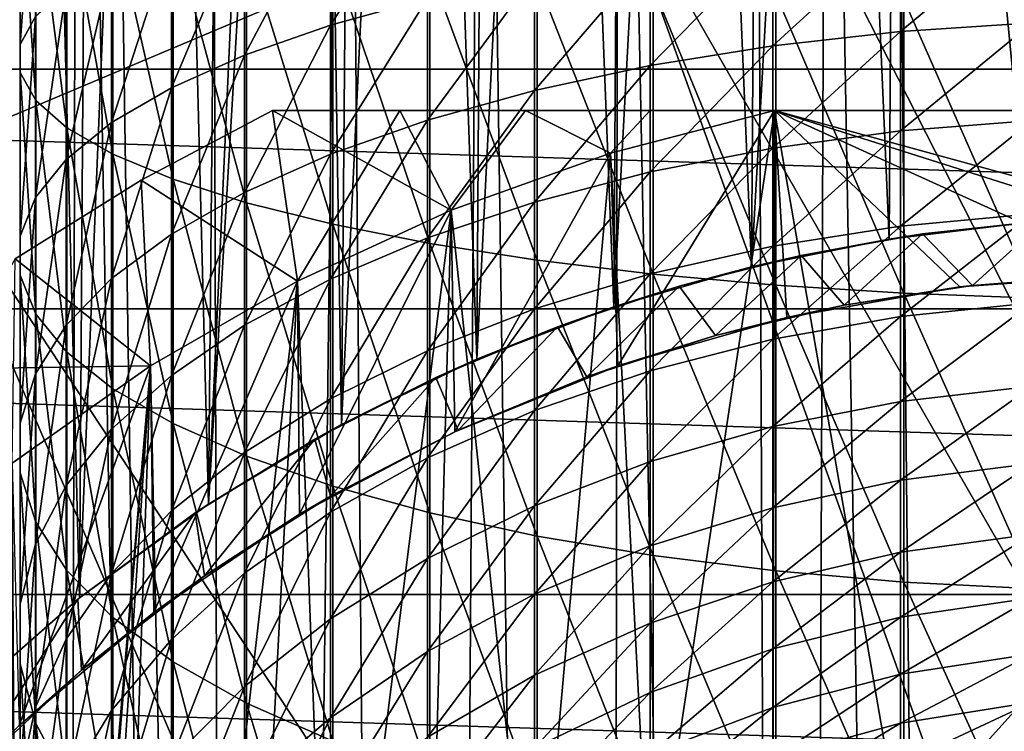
# Model space of a CAD drawing. Header units: metres. Extents: x -258 to 72, y -72 to 102.
# Tile 268 of 656: x -6.99 to -0.98, y 65.46 to 69.8. Entities that reach past the tile are written whole.
import ezdxf

# ---------------------------------------------------------------- set-up
doc = ezdxf.new("R2010")
doc.units = ezdxf.units.M
doc.layers.add('solid_FREESTAND_ASM_SW0005', color=7, linetype='CONTINUOUS')

msp = doc.modelspace()

# ---------------------------------------------------------------- linework, layer by layer
at = {"layer": 'solid_FREESTAND_ASM_SW0005'}
for points in [[(-7.346524, 79.186882, 19.22221), (-6.951319, 78.886566, 19.007929), (-7.374583, 65.614166, 19.238012)], [(-6.951319, 78.886566, 19.007929), (-6.625904, 66.273895, 18.842756), (-7.374583, 65.614166, 19.238012)], [(-6.951319, 78.886566, 19.007929), (-6.544913, 78.602753, 18.803181), (-6.625904, 66.273895, 18.842756)], [(-6.544913, 78.602753, 18.803181), (-6.136156, 78.340714, 18.612503), (-6.625904, 66.273895, 18.842756)], [(-6.136156, 78.340714, 18.612503), (-5.839038, 66.846786, 18.483139), (-6.625904, 66.273895, 18.842756)], [(-6.136156, 78.340714, 18.612503), (-5.732331, 78.104004, 18.438528), (-5.839038, 66.846786, 18.483139)], [(-7.431224, 78.117935, 45.329845), (-7.861167, 21.614857, 45.075058), (-6.769404, 21.981245, 45.685635)], [(-6.636581, 77.559883, 45.75198), (-7.431224, 78.117935, 45.329845), (-6.769404, 21.981245, 45.685635)], [(-5.732331, 78.104004, 18.438528), (-5.335249, 77.892059, 18.280901), (-5.839038, 66.846786, 18.483139)], [(-5.335249, 77.892059, 18.280901), (-5.190136, 77.819618, 18.226532), (-5.839038, 66.846786, 18.483139)], [(-5.190136, 77.819618, 18.226532), (-5.027391, 67.331955, 18.167578), (-5.839038, 66.846786, 18.483139)], [(-5.190136, 77.819618, 18.226532), (-4.940111, 77.700996, 18.136833), (-5.027391, 67.331955, 18.167578)], [(-4.940111, 77.700996, 18.136833), (-4.542123, 77.527771, 18.004227), (-5.027391, 67.331955, 18.167578)], [(-6.636581, 77.559883, 45.75198), (-6.769404, 21.981245, 45.685635), (-5.658279, 22.293135, 46.191864)], [(-6.470491, 77.454865, 45.832653), (-6.636581, 77.559883, 45.75198), (-5.658279, 22.293135, 46.191864)], [(-4.542123, 77.527771, 18.004227), (-4.200676, 67.732132, 17.900196), (-5.027391, 67.331955, 18.167578)], [(-4.542123, 77.527771, 18.004227), (-4.138431, 77.370346, 17.882185), (-4.200676, 67.732132, 17.900196)], [(-5.823813, 77.080482, 46.123283), (-6.470491, 77.454865, 45.832653), (-5.658279, 22.293135, 46.191864)], [(-4.138431, 77.370346, 17.882185), (-3.72675, 77.227386, 17.770329), (-4.200676, 67.732132, 17.900196)], [(-3.72675, 77.227386, 17.770329), (-3.365412, 68.051567, 17.682407), (-4.200676, 67.732132, 17.900196)], [(-3.72675, 77.227386, 17.770329), (-3.308398, 77.099098, 17.669399), (-3.365412, 68.051567, 17.682407)], [(-3.308398, 77.099098, 17.669399), (-2.886791, 76.986076, 17.580406), (-3.365412, 68.051567, 17.682407)], [(-4.99989, 76.676208, 46.442173), (-5.823813, 77.080482, 46.123283), (-5.658279, 22.293135, 46.191864)], [(-2.886791, 76.986076, 17.580406), (-2.52584, 68.294662, 17.514191), (-3.365412, 68.051567, 17.682407)], [(-2.886791, 76.986076, 17.580406), (-2.464955, 76.888741, 17.50392), (-2.52584, 68.294662, 17.514191)], [(-2.464955, 76.888741, 17.50392), (-2.045618, 76.807373, 17.44014), (-2.52584, 68.294662, 17.514191)], [(-2.045618, 76.807373, 17.44014), (-1.684343, 68.465324, 17.394867), (-2.52584, 68.294662, 17.514191)], [(-2.045618, 76.807373, 17.44014), (-1.629908, 76.741776, 17.388817), (-1.684343, 68.465324, 17.394867)], [(-1.629908, 76.741776, 17.388817), (-0.842248, 68.566483, 17.323666), (-1.684343, 68.465324, 17.394867)], [(-1.629908, 76.741776, 17.388817), (-0.807904, 76.656212, 17.321774), (-0.842248, 68.566483, 17.323666)], [(-4.99989, 76.676208, 46.442173), (-5.658279, 22.293135, 46.191864), (-4.535265, 22.548422, 46.59795)], [(-4.169953, 76.342972, 46.708729), (-4.99989, 76.676208, 46.442173), (-4.535265, 22.548422, 46.59795)], [(-4.169953, 76.342972, 46.708729), (-4.535265, 22.548422, 46.59795), (-3.405523, 22.746481, 46.908298)], [(-3.336664, 76.076469, 46.924183), (-4.169953, 76.342972, 46.708729), (-3.405523, 22.746481, 46.908298)], [(-3.336664, 76.076469, 46.924183), (-3.405523, 22.746481, 46.908298), (-2.27184, 22.887524, 47.126957)], [(-2.501776, 75.873108, 47.089901), (-3.336664, 76.076469, 46.924183), (-2.27184, 22.887524, 47.126957)], [(-2.062842, 75.790543, 47.157478), (-2.501776, 75.873108, 47.089901), (-2.27184, 22.887524, 47.126957)], [(-2.062842, 75.790543, 47.157478), (-2.27184, 22.887524, 47.126957), (-1.136793, 22.971889, 47.256863)], [(-1.666909, 75.73008, 47.207092), (-2.062842, 75.790543, 47.157478), (-1.136793, 22.971889, 47.256863)], [(-0.832487, 75.645218, 47.276882), (-1.666909, 75.73008, 47.207092), (-1.136793, 22.971889, 47.256863)], [(-0.832487, 75.645218, 47.276882), (-1.136793, 22.971889, 47.256863), (0, 23, 47.299999)], [(-6.988719, 69.654045, -426.825592), (-6.895205, 69.824577, -426.034302), (-6.895205, 70.949982, -426.227264)], [(-6.988719, 70.847168, -427.030182), (-6.988719, 69.654045, -426.825592), (-6.895205, 70.949982, -426.227264)], [(-6.987534, 69.482368, -427.622131), (-6.988719, 69.654045, -426.825592), (-6.988719, 70.847168, -427.030182)], [(-6.987534, 70.743668, -427.838409), (-6.987534, 69.482368, -427.622131), (-6.988719, 70.847168, -427.030182)], [(6.208228, 54.036381, -872.605164), (-2.318088, 70.798859, -873.1203), (-3.397065, 70.755295, -873.1203)], [(6.208228, 54.036381, -872.605164), (-0.000496, 70.836792, -873.1203), (-2.318088, 70.798859, -873.1203)], [(-7.592783, 68.983185, -873.069885), (-3.397065, 70.755295, -873.1203), (-6.943378, 70.495674, -873.1203)], [(-7.592783, 68.983185, -873.069885), (3.018616, 52.879505, -872.566895), (-3.397065, 70.755295, -873.1203)], [(-6.891665, 69.311897, -428.413177), (-6.987534, 69.482368, -427.622131), (-6.987534, 70.743668, -427.838409)], [(-6.891665, 70.640884, -428.641052), (-6.891665, 69.311897, -428.413177), (-6.987534, 70.743668, -427.838409)], [(6.208228, 54.036381, -872.605164), (-3.397065, 70.755295, -873.1203), (3.018616, 52.879505, -872.566895)], [(20.62816, 69.503448, -887), (-20.628166, 69.503441, -887), (-16.132704, 70.682289, -887)], [(20.62816, 69.503448, -887), (-16.132704, 70.682289, -887), (16.132694, 70.682289, -887)], [(-5.094968, 69.771828, -422.310669), (-4.502632, 69.935677, -421.775635), (-4.502632, 70.699524, -421.974548)], [(-5.094968, 70.581635, -422.521545), (-5.094968, 69.771828, -422.310669), (-4.502632, 70.699524, -421.974548)], [(-6.702413, 69.14492, -429.187927), (-6.891665, 69.311897, -428.413177), (-6.891665, 70.640884, -428.641052)], [(-6.702413, 70.540222, -429.427185), (-6.702413, 69.14492, -429.187927), (-6.891665, 70.640884, -428.641052)], [(-5.618265, 69.588928, -422.907898), (-5.094968, 69.771828, -422.310669), (-5.094968, 70.581635, -422.521545)], [(-5.618265, 70.45005, -423.132111), (-5.618265, 69.588928, -422.907898), (-5.094968, 70.581635, -422.521545)], [(-7.592783, 68.983185, -873.069885), (-6.943378, 70.495674, -873.1203), (-9.246118, 70.230766, -873.1203)], [(-6.42234, 68.983711, -429.935944), (-6.702413, 69.14492, -429.187927), (-6.702413, 70.540222, -429.427185)], [(-6.42234, 70.443024, -430.186188), (-6.42234, 68.983711, -429.935944), (-6.702413, 70.540222, -429.427185)], [(-6.055243, 68.830444, -430.647095), (-6.42234, 68.983711, -429.935944), (-6.42234, 70.443024, -430.186188)], [(-6.055243, 70.350624, -430.907745), (-6.055243, 68.830444, -430.647095), (-6.42234, 70.443024, -430.186188)], [(-6.065433, 69.389465, -423.559235), (-5.618265, 69.588928, -422.907898), (-5.618265, 70.45005, -423.132111)], [(-6.065433, 70.306534, -423.798004), (-6.065433, 69.389465, -423.559235), (-5.618265, 70.45005, -423.132111)], [(-1.615104, 69.732628, -420.165924), (-0.81265, 69.7854, -420.034576), (-0.81265, 70.402138, -420.252502)], [(-1.615104, 70.360687, -420.387848), (-1.615104, 69.732628, -420.165924), (-0.81265, 70.402138, -420.252502)], [(-6.430413, 69.176132, -424.255829), (-6.065433, 69.389465, -423.559235), (-6.065433, 70.306534, -423.798004)], [(-6.430413, 70.153053, -424.510193), (-6.430413, 69.176132, -424.255829), (-6.065433, 70.306534, -423.798004)], [(-5.606095, 68.68721, -431.311707), (-6.055243, 68.830444, -430.647095), (-6.055243, 70.350624, -430.907745)], [(-5.606095, 70.264267, -431.582123), (-5.606095, 68.68721, -431.311707), (-6.055243, 70.350624, -430.907745)], [(-2.395672, 69.645439, -420.382904), (-1.615104, 69.732628, -420.165924), (-1.615104, 70.360687, -420.387848)], [(-2.395672, 70.292221, -420.61142), (-2.395672, 69.645439, -420.382904), (-1.615104, 70.360687, -420.387848)], [(-5.080983, 68.555939, -431.920807), (-5.606095, 68.68721, -431.311707), (-5.606095, 70.264267, -431.582123)], [(-5.080983, 70.185127, -432.200165), (-5.080983, 68.555939, -431.920807), (-5.606095, 70.264267, -431.582123)], [(-3.143778, 69.525024, -420.682556), (-2.395672, 69.645439, -420.382904), (-2.395672, 70.292221, -420.61142)], [(-3.143778, 70.197647, -420.920227), (-3.143778, 69.525024, -420.682556), (-2.395672, 70.292221, -420.61142)], [(-4.487022, 68.438416, -432.466125), (-5.080983, 68.555939, -431.920807), (-5.080983, 70.185127, -432.200165)], [(-4.487022, 70.114273, -432.753479), (-4.487022, 68.438416, -432.466125), (-5.080983, 70.185127, -432.200165)], [(-3.849284, 69.373009, -421.060883), (-3.143778, 69.525024, -420.682556), (-3.143778, 70.197647, -420.920227)], [(-3.849284, 70.078262, -421.310059), (-3.849284, 69.373009, -421.060883), (-3.143778, 70.197647, -420.920227)], [(-6.708258, 68.951828, -424.988251), (-6.430413, 69.176132, -424.255829), (-6.430413, 70.153053, -424.510193)], [(-6.708258, 69.991669, -425.259003), (-6.708258, 68.951828, -424.988251), (-6.430413, 70.153053, -424.510193)], [(-4.502632, 69.191452, -421.512695), (-3.849284, 69.373009, -421.060883), (-3.849284, 70.078262, -421.310059)], [(-4.502632, 69.935677, -421.775635), (-4.502632, 69.191452, -421.512695), (-3.849284, 70.078262, -421.310059)], [(-3.832261, 68.336235, -432.940247), (-4.487022, 68.438416, -432.466125), (-4.487022, 70.114273, -432.753479)], [(-3.832261, 70.052666, -433.234558), (-3.832261, 68.336235, -432.940247), (-4.487022, 70.114273, -432.753479)], [(-3.125571, 68.250771, -433.336792), (-3.832261, 68.336235, -432.940247), (-3.832261, 70.052666, -433.234558)], [(-3.125571, 70.001137, -433.636932), (-3.125571, 68.250771, -433.336792), (-3.832261, 70.052666, -433.234558)], [(-6.895205, 68.719589, -425.746582), (-6.708258, 68.951828, -424.988251), (-6.708258, 69.991669, -425.259003)], [(-6.895205, 69.824577, -426.034302), (-6.895205, 68.719589, -425.746582), (-6.708258, 69.991669, -425.259003)], [(-2.376529, 68.183189, -433.650391), (-3.125571, 68.250771, -433.336792), (-3.125571, 70.001137, -433.636932)], [(-2.376529, 69.960396, -433.955109), (-2.376529, 68.183189, -433.650391), (-3.125571, 70.001137, -433.636932)], [(-1.595284, 68.134399, -433.87674), (-2.376529, 68.183189, -433.650391), (-2.376529, 69.960396, -433.955109)], [(-1.595284, 69.930984, -434.184814), (-1.595284, 68.134399, -433.87674), (-2.376529, 69.960396, -433.955109)], [(-5.094968, 68.982819, -422.031891), (-4.502632, 69.191452, -421.512695), (-4.502632, 69.935677, -421.775635)], [(-5.094968, 69.771828, -422.310669), (-5.094968, 68.982819, -422.031891), (-4.502632, 69.935677, -421.775635)], [(-0.792422, 68.105072, -434.012848), (-1.595284, 68.134399, -433.87674), (-1.595284, 69.930984, -434.184814)], [(-0.792422, 69.9133, -434.322876), (-0.792422, 68.105072, -434.012848), (-1.595284, 69.930984, -434.184814)], [(-6.988719, 68.482567, -426.520569), (-6.895205, 68.719589, -425.746582), (-6.895205, 69.824577, -426.034302)], [(-6.988719, 69.654045, -426.825592), (-6.988719, 68.482567, -426.520569), (-6.895205, 69.824577, -426.034302)], [(-5.618265, 68.749931, -422.61145), (-5.094968, 68.982819, -422.031891), (-5.094968, 69.771828, -422.310669)], [(-5.618265, 69.588928, -422.907898), (-5.618265, 68.749931, -422.61145), (-5.094968, 69.771828, -422.310669)], [(-1.615104, 69.125648, -419.891541), (-0.81265, 69.189369, -419.765167), (-0.81265, 69.7854, -420.034576)], [(-1.615104, 69.732628, -420.165924), (-1.615104, 69.125648, -419.891541), (-0.81265, 69.7854, -420.034576)], [(-2.395672, 69.02037, -420.100342), (-1.615104, 69.125648, -419.891541), (-1.615104, 69.732628, -420.165924)], [(-2.395672, 69.645439, -420.382904), (-2.395672, 69.02037, -420.100342), (-1.615104, 69.732628, -420.165924)], [(-6.987534, 68.243958, -427.299683), (-6.988719, 68.482567, -426.520569), (-6.988719, 69.654045, -426.825592)], [(-6.987534, 69.482368, -427.622131), (-6.987534, 68.243958, -427.299683), (-6.988719, 69.654045, -426.825592)], [(-3.143778, 68.874977, -420.388733), (-2.395672, 69.02037, -420.100342), (-2.395672, 69.645439, -420.382904)], [(-3.143778, 69.525024, -420.682556), (-3.143778, 68.874977, -420.388733), (-2.395672, 69.645439, -420.382904)], [(-6.065433, 68.495949, -423.24353), (-5.618265, 68.749931, -422.61145), (-5.618265, 69.588928, -422.907898)], [(-6.065433, 69.389465, -423.559235), (-6.065433, 68.495949, -423.24353), (-5.618265, 69.588928, -422.907898)], [(-3.849284, 68.691422, -420.752777), (-3.143778, 68.874977, -420.388733), (-3.143778, 69.525024, -420.682556)], [(-3.849284, 69.373009, -421.060883), (-3.849284, 68.691422, -420.752777), (-3.143778, 69.525024, -420.682556)], [(25.038908, 68.038979, -887), (-25.03891, 68.038979, -887), (-20.628166, 69.503441, -887)], [(25.038908, 68.038979, -887), (-20.628166, 69.503441, -887), (20.62816, 69.503448, -887)], [(-6.891665, 68.007011, -428.073395), (-6.987534, 68.243958, -427.299683), (-6.987534, 69.482368, -427.622131)], [(-6.891665, 69.311897, -428.413177), (-6.891665, 68.007011, -428.073395), (-6.987534, 69.482368, -427.622131)], [(-6.430413, 68.224312, -423.919525), (-6.065433, 68.495949, -423.24353), (-6.065433, 69.389465, -423.559235)], [(-6.430413, 69.176132, -424.255829), (-6.430413, 68.224312, -423.919525), (-6.065433, 69.389465, -423.559235)], [(-4.502632, 68.472206, -421.187592), (-3.849284, 68.691422, -420.752777), (-3.849284, 69.373009, -421.060883)], [(-4.502632, 69.191452, -421.512695), (-4.502632, 68.472206, -421.187592), (-3.849284, 69.373009, -421.060883)], [(-6.702413, 67.774933, -428.831207), (-6.891665, 68.007011, -428.073395), (-6.891665, 69.311897, -428.413177)], [(-6.702413, 69.14492, -429.187927), (-6.702413, 67.774933, -428.831207), (-6.891665, 69.311897, -428.413177)], [(-5.448624, 69.25, -1.62265), (-5.296589, 68.207649, -2.2), (-6.25, 68.825317, -1.62265)], [(-5.448624, 69.25, 9.72265), (-6.25, 68.825317, 9.72265), (-5.296589, 68.207649, 10.3)], [(-6.25, 68.825317, -1.62265), (-6.25, 68.825317, 9.72265), (-5.448624, 69.25, 9.72265)], [(-5.448624, 69.25, -1.62265), (-6.25, 68.825317, -1.62265), (-5.448624, 69.25, 9.72265)], [(-4.671061, 69.25, -1.806717), (-5.296589, 68.207649, -2.2), (-5.448624, 69.25, -1.62265)], [(-5.448624, 69.25, 9.72265), (-5.296589, 68.207649, 10.3), (-4.358607, 68.642021, 10.3)], [(-4.670995, 69.25, 9.906732), (-5.448624, 69.25, 9.72265), (-4.358607, 68.642021, 10.3)], [(-4.670995, 69.25, 9.906732), (5.448624, 69.25, 9.72265), (-5.448624, 69.25, 9.72265)], [(5.448624, 69.25, -1.62265), (-5.448624, 69.25, 9.72265), (5.448624, 69.25, 9.72265)], [(-5.448624, 69.25, -1.62265), (-5.448624, 69.25, 9.72265), (5.448624, 69.25, -1.62265)], [(4.673295, 69.25, -1.806223), (-5.448624, 69.25, -1.62265), (5.448624, 69.25, -1.62265)], [(-4.671061, 69.25, -1.806717), (-5.448624, 69.25, -1.62265), (4.673295, 69.25, -1.806223)], [(-4.671061, 69.25, -1.806717), (-4.358607, 68.642021, -2.2), (-5.296589, 68.207649, -2.2)], [(-4.671061, 69.25, -1.806717), (-3.903975, 69.25, -1.964367), (-4.358607, 68.642021, -2.2)], [(-4.671061, 69.25, -1.806717), (4.673295, 69.25, -1.806223), (3.906795, 69.25, -1.963833)], [(-4.671061, 69.25, -1.806717), (3.906795, 69.25, -1.963833), (-3.903975, 69.25, -1.964367)], [(-3.903887, 69.25, 10.064384), (-4.670995, 69.25, 9.906732), (-4.358607, 68.642021, 10.3)], [(-4.670995, 69.25, 9.906732), (3.906599, 69.25, 10.06387), (4.67315, 69.25, 9.906255)], [(-3.903887, 69.25, 10.064384), (3.906599, 69.25, 10.06387), (-4.670995, 69.25, 9.906732)], [(-4.670995, 69.25, 9.906732), (4.67315, 69.25, 9.906255), (5.448624, 69.25, 9.72265)], [(-3.903975, 69.25, -1.964367), (-3.385394, 68.99041, -2.2), (-4.358607, 68.642021, -2.2)], [(-3.903887, 69.25, 10.064384), (-4.358607, 68.642021, 10.3), (-3.385394, 68.99041, 10.3)], [(-3.903975, 69.25, -1.964367), (-3.143262, 69.25, -2.095577), (-3.385394, 68.99041, -2.2)], [(-3.903975, 69.25, -1.964367), (3.906795, 69.25, -1.963833), (3.145255, 69.25, -2.095267)], [(-3.903975, 69.25, -1.964367), (3.145255, 69.25, -2.095267), (-3.143262, 69.25, -2.095577)], [(-3.143193, 69.25, 10.195588), (-3.903887, 69.25, 10.064384), (-3.385394, 68.99041, 10.3)], [(-3.903887, 69.25, 10.064384), (3.145104, 69.25, 10.195291), (3.906599, 69.25, 10.06387)], [(-3.143193, 69.25, 10.195588), (3.145104, 69.25, 10.195291), (-3.903887, 69.25, 10.064384)], [(-2.384848, 69.25, 10.3), (-3.385394, 68.99041, 10.3), (-3.340832, 67.690269, 10.3)], [(-3.141594, 64.255424, -2.2), (-3.385394, 68.99041, -2.2), (-2.384848, 69.25, -2.2)], [(-3.143262, 69.25, -2.095577), (-2.384848, 69.25, -2.2), (-3.385394, 68.99041, -2.2)], [(-3.143193, 69.25, 10.195588), (-3.385394, 68.99041, 10.3), (-2.384848, 69.25, 10.3)], [(-2.384848, 69.25, 10.3), (-3.340832, 67.690269, 10.3), (-2.309558, 67.986412, 10.3)], [(-3.143262, 69.25, -2.095577), (2.384848, 69.25, -2.2), (-2.384848, 69.25, -2.2)], [(-3.143262, 69.25, -2.095577), (3.145255, 69.25, -2.095267), (2.384848, 69.25, -2.2)], [(-3.143193, 69.25, 10.195588), (-2.384848, 69.25, 10.3), (3.145104, 69.25, 10.195291)], [(-2.394144, 64.57785, -2.2), (-3.141594, 64.255424, -2.2), (-2.384848, 69.25, -2.2)], [(-1.614308, 64.811317, -2.2), (-2.394144, 64.57785, -2.2), (-2.384848, 69.25, -2.2)], [(-2.384848, 69.25, 10.3), (-2.309558, 67.986412, 10.3), (-1.25296, 68.173134, 10.3)], [(-2.384848, 69.25, 10.3), (-1.25296, 68.173134, 10.3), (-0.182826, 68.248367, 10.3)], [(-2.384848, 69.25, 10.3), (-0.182826, 68.248367, 10.3), (0.889386, 68.211342, 10.3)], [(-2.384848, 69.25, 10.3), (0.889386, 68.211342, 10.3), (1.952086, 68.062401, 10.3)], [(2.384848, 69.25, 10.3), (-2.384848, 69.25, 10.3), (1.952086, 68.062401, 10.3)], [(-1.614308, 64.811317, -2.2), (-2.384848, 69.25, -2.2), (2.384848, 69.25, -2.2)], [(3.145104, 69.25, 10.195291), (-2.384848, 69.25, 10.3), (2.384848, 69.25, 10.3)], [(-0.812653, 64.952667, -2.2), (-1.614308, 64.811317, -2.2), (2.384848, 69.25, -2.2)], [(-6.708258, 67.938698, -424.63028), (-6.430413, 68.224312, -423.919525), (-6.430413, 69.176132, -424.255829)], [(-6.708258, 68.951828, -424.988251), (-6.708258, 67.938698, -424.63028), (-6.430413, 69.176132, -424.255829)], [(-5.094968, 68.220291, -421.687225), (-4.502632, 68.472206, -421.187592), (-4.502632, 69.191452, -421.512695)], [(-5.094968, 68.982819, -422.031891), (-5.094968, 68.220291, -421.687225), (-4.502632, 69.191452, -421.512695)], [(-1.615104, 68.544121, -419.566681), (-0.81265, 68.618332, -419.446167), (-0.81265, 69.189369, -419.765167)], [(-1.615104, 69.125648, -419.891541), (-1.615104, 68.544121, -419.566681), (-0.81265, 69.189369, -419.765167)], [(-6.42234, 67.550865, -429.562866), (-6.702413, 67.774933, -428.831207), (-6.702413, 69.14492, -429.187927)], [(-6.42234, 68.983711, -429.935944), (-6.42234, 67.550865, -429.562866), (-6.702413, 69.14492, -429.187927)], [(-2.395672, 68.421516, -419.765808), (-1.615104, 68.544121, -419.566681), (-1.615104, 69.125648, -419.891541)], [(-2.395672, 69.02037, -420.100342), (-2.395672, 68.421516, -419.765808), (-1.615104, 69.125648, -419.891541)], [(-7.592783, 68.983185, -873.069885), (-11.677063, 66.962334, -873.020874), (-0.096357, 51.534515, -872.52948)], [(-7.592783, 68.983185, -873.069885), (-0.096357, 51.534515, -872.52948), (3.018616, 52.879505, -872.566895)], [(-6.055243, 67.337852, -430.258453), (-6.42234, 67.550865, -429.562866), (-6.42234, 68.983711, -429.935944)], [(-6.055243, 68.830444, -430.647095), (-6.055243, 67.337852, -430.258453), (-6.42234, 68.983711, -429.935944)], [(-3.385394, 68.99041, 10.3), (-4.358607, 68.642021, 10.3), (-4.335412, 67.287987, 10.3)], [(-3.84656, 63.848415, -2.2), (-4.358607, 68.642021, -2.2), (-3.385394, 68.99041, -2.2)], [(-3.385394, 68.99041, 10.3), (-4.335412, 67.287987, 10.3), (-3.340832, 67.690269, 10.3)], [(-3.141594, 64.255424, -2.2), (-3.84656, 63.848415, -2.2), (-3.385394, 68.99041, -2.2)], [(-3.143778, 68.25219, -420.040833), (-2.395672, 68.421516, -419.765808), (-2.395672, 69.02037, -420.100342)], [(-3.143778, 68.874977, -420.388733), (-3.143778, 68.25219, -420.040833), (-2.395672, 69.02037, -420.100342)], [(-6.895205, 67.642982, -425.366211), (-6.708258, 67.938698, -424.63028), (-6.708258, 68.951828, -424.988251)], [(-6.895205, 68.719589, -425.746582), (-6.895205, 67.642982, -425.366211), (-6.708258, 68.951828, -424.988251)], [(-5.618265, 67.939095, -422.244934), (-5.094968, 68.220291, -421.687225), (-5.094968, 68.982819, -422.031891)], [(-5.618265, 68.749931, -422.61145), (-5.618265, 67.939095, -422.244934), (-5.094968, 68.982819, -422.031891)], [(-3.849284, 68.038422, -420.388), (-3.143778, 68.25219, -420.040833), (-3.143778, 68.874977, -420.388733)], [(-3.849284, 68.691422, -420.752777), (-3.849284, 68.038422, -420.388), (-3.143778, 68.874977, -420.388733)], [(-6.25, 68.825317, -1.62265), (-6.191791, 67.690804, -2.2), (-7.018474, 68.343643, -1.62265)], [(-6.25, 68.825317, 9.72265), (-7.018474, 68.343643, 9.72265), (-6.191791, 67.690804, 10.3)], [(-7.018474, 68.343643, -1.62265), (-7.018474, 68.343643, 9.72265), (-6.25, 68.825317, 9.72265)], [(-6.25, 68.825317, -1.62265), (-7.018474, 68.343643, -1.62265), (-6.25, 68.825317, 9.72265)], [(-6.25, 68.825317, -1.62265), (-5.296589, 68.207649, -2.2), (-6.191791, 67.690804, -2.2)], [(-6.25, 68.825317, 9.72265), (-6.191791, 67.690804, 10.3), (-5.296589, 68.207649, 10.3)], [(-5.606095, 67.138763, -430.908539), (-6.055243, 67.337852, -430.258453), (-6.055243, 68.830444, -430.647095)], [(-5.606095, 68.68721, -431.311707), (-5.606095, 67.138763, -430.908539), (-6.055243, 68.830444, -430.647095)], [(-6.065433, 67.632423, -422.85318), (-5.618265, 67.939095, -422.244934), (-5.618265, 68.749931, -422.61145)], [(-6.065433, 68.495949, -423.24353), (-6.065433, 67.632423, -422.85318), (-5.618265, 68.749931, -422.61145)], [(-6.988719, 67.341171, -426.117279), (-6.895205, 67.642982, -425.366211), (-6.895205, 68.719589, -425.746582)], [(-6.988719, 68.482567, -426.520569), (-6.988719, 67.341171, -426.117279), (-6.895205, 68.719589, -425.746582)], [(-5.080983, 66.956314, -431.504303), (-5.606095, 67.138763, -430.908539), (-5.606095, 68.68721, -431.311707)], [(-5.080983, 68.555939, -431.920807), (-5.080983, 66.956314, -431.504303), (-5.606095, 68.68721, -431.311707)], [(-4.502632, 67.783119, -420.802643), (-3.849284, 68.038422, -420.388), (-3.849284, 68.691422, -420.752777)], [(-4.502632, 68.472206, -421.187592), (-4.502632, 67.783119, -420.802643), (-3.849284, 68.691422, -420.752777)], [(-4.358607, 68.642021, 10.3), (-5.296589, 68.207649, 10.3), (-5.282426, 66.783989, 10.3)], [(-5.091614, 62.803692, -2.2), (-5.296589, 68.207649, -2.2), (-4.358607, 68.642021, -2.2)], [(-4.358607, 68.642021, 10.3), (-5.282426, 66.783989, 10.3), (-4.335412, 67.287987, 10.3)], [(-4.499516, 63.362309, -2.2), (-5.091614, 62.803692, -2.2), (-4.358607, 68.642021, -2.2)], [(-3.84656, 63.848415, -2.2), (-4.499516, 63.362309, -2.2), (-4.358607, 68.642021, -2.2)], [(-1.480843, 68.496048, 20.39172), (-1.684343, 68.465324, 17.394867), (-0.842248, 68.566483, 17.323666)], [(-1.615104, 67.992241, -419.193695), (-0.81265, 68.076401, -419.079895), (-0.81265, 68.618332, -419.446167)], [(-1.615104, 68.544121, -419.566681), (-1.615104, 67.992241, -419.193695), (-0.81265, 68.618332, -419.446167)], [(-0.740111, 68.574127, 20.322845), (-1.480843, 68.496048, 20.39172), (-0.842248, 68.566483, 17.323666)], [(-1.175383, 68.182388, 20.357702), (-1.480843, 68.496048, 20.39172), (-0.740111, 68.574127, 20.322845)], [(-0.39215, 68.242493, 20.30641), (-1.175383, 68.182388, 20.357702), (-0.740111, 68.574127, 20.322845)], [(-4.487022, 66.792969, -432.037659), (-5.080983, 66.956314, -431.504303), (-5.080983, 68.555939, -431.920807)], [(-4.487022, 68.438416, -432.466125), (-4.487022, 66.792969, -432.037659), (-5.080983, 68.555939, -431.920807)], [(-2.395672, 67.853188, -419.381683), (-1.615104, 67.992241, -419.193695), (-1.615104, 68.544121, -419.566681)], [(-2.395672, 68.421516, -419.765808), (-2.395672, 67.853188, -419.381683), (-1.615104, 68.544121, -419.566681)], [(-6.987534, 67.037354, -426.873383), (-6.988719, 67.341171, -426.117279), (-6.988719, 68.482567, -426.520569)], [(-6.987534, 68.243958, -427.299683), (-6.987534, 67.037354, -426.873383), (-6.988719, 68.482567, -426.520569)], [(-6.430413, 67.304436, -423.503693), (-6.065433, 67.632423, -422.85318), (-6.065433, 68.495949, -423.24353)], [(-6.430413, 68.224312, -423.919525), (-6.430413, 67.304436, -423.503693), (-6.065433, 68.495949, -423.24353)], [(-5.094968, 67.489738, -421.279114), (-4.502632, 67.783119, -420.802643), (-4.502632, 68.472206, -421.187592)], [(-5.094968, 68.220291, -421.687225), (-5.094968, 67.489738, -421.279114), (-4.502632, 68.472206, -421.187592)], [(-2.22263, 68.364357, 20.507633), (-2.52584, 68.294662, 17.514191), (-1.684343, 68.465324, 17.394867)], [(-1.480843, 68.496048, 20.39172), (-2.22263, 68.364357, 20.507633), (-1.684343, 68.465324, 17.394867)], [(-1.959369, 68.060982, 20.461044), (-2.22263, 68.364357, 20.507633), (-1.480843, 68.496048, 20.39172)], [(-1.175383, 68.182388, 20.357702), (-1.959369, 68.060982, 20.461044), (-1.480843, 68.496048, 20.39172)], [(-3.832261, 66.65094, -432.501434), (-4.487022, 66.792969, -432.037659), (-4.487022, 68.438416, -432.466125)], [(-3.832261, 68.336235, -432.940247), (-3.832261, 66.65094, -432.501434), (-4.487022, 68.438416, -432.466125)], [(-3.143778, 67.661148, -419.641357), (-2.395672, 67.853188, -419.381683), (-2.395672, 68.421516, -419.765808)], [(-3.143778, 68.25219, -420.040833), (-3.143778, 67.661148, -419.641357), (-2.395672, 68.421516, -419.765808)], [(-7.018474, 68.343643, 9.72265), (-7.406211, 67.672066, 9.906255), (-6.191791, 67.690804, 10.3)], [(-7.018474, 68.343643, -1.62265), (-6.191791, 67.690804, -2.2), (-7.036954, 67.095673, -2.2)], [(-3.125571, 66.532158, -432.889313), (-3.832261, 66.65094, -432.501434), (-3.832261, 68.336235, -432.940247)], [(-3.125571, 68.250771, -433.336792), (-3.125571, 66.532158, -432.889313), (-3.832261, 68.336235, -432.940247)], [(-2.22263, 68.364357, 20.507633), (-2.96543, 68.17675, 20.672178), (-2.52584, 68.294662, 17.514191)], [(-2.744688, 67.875687, 20.618105), (-2.96543, 68.17675, 20.672178), (-2.22263, 68.364357, 20.507633)], [(-1.959369, 68.060982, 20.461044), (-2.744688, 67.875687, 20.618105), (-2.22263, 68.364357, 20.507633)], [(-2.96543, 68.17675, 20.672178), (-3.365412, 68.051567, 17.682407), (-2.52584, 68.294662, 17.514191)], [(-6.891665, 66.735649, -427.624207), (-6.987534, 67.037354, -426.873383), (-6.987534, 68.243958, -427.299683)], [(-6.891665, 68.007011, -428.073395), (-6.891665, 66.735649, -427.624207), (-6.987534, 68.243958, -427.299683)], [(-6.708258, 66.959579, -424.187683), (-6.430413, 67.304436, -423.503693), (-6.430413, 68.224312, -423.919525)], [(-6.708258, 67.938698, -424.63028), (-6.708258, 66.959579, -424.187683), (-6.430413, 68.224312, -423.919525)], [(-5.296589, 68.207649, 10.3), (-6.191791, 67.690804, 10.3), (-6.171809, 66.183601, 10.3)], [(-6.062179, 61.499996, -2.2), (-6.191791, 67.690804, -2.2), (-5.296589, 68.207649, -2.2)], [(-5.296589, 68.207649, 10.3), (-6.171809, 66.183601, 10.3), (-5.282426, 66.783989, 10.3)], [(-5.614861, 62.180111, -2.2), (-6.062179, 61.499996, -2.2), (-5.296589, 68.207649, -2.2)], [(-5.618265, 67.162262, -421.810974), (-5.094968, 67.489738, -421.279114), (-5.094968, 68.220291, -421.687225)], [(-5.618265, 67.939095, -422.244934), (-5.618265, 67.162262, -421.810974), (-5.094968, 68.220291, -421.687225)], [(-5.091614, 62.803692, -2.2), (-5.614861, 62.180111, -2.2), (-5.296589, 68.207649, -2.2)], [(-3.849284, 67.418709, -419.969147), (-3.143778, 67.661148, -419.641357), (-3.143778, 68.25219, -420.040833)], [(-3.849284, 68.038422, -420.388), (-3.849284, 67.418709, -419.969147), (-3.143778, 68.25219, -420.040833)], [(-2.376529, 66.438225, -433.196045), (-3.125571, 66.532158, -432.889313), (-3.125571, 68.250771, -433.336792)], [(-2.376529, 68.183189, -433.650391), (-2.376529, 66.438225, -433.196045), (-3.125571, 68.250771, -433.336792)], [(-0.182826, 68.248367, 10.3), (-1.25296, 68.173134, 10.3), (-0.39215, 68.242493, 20.30641)], [(-1.25296, 68.173134, 10.3), (-1.175383, 68.182388, 20.357702), (-0.39215, 68.242493, 20.30641)], [(-2.96543, 68.17675, 20.672178), (-3.708651, 67.930054, 20.887466), (-3.365412, 68.051567, 17.682407)], [(-3.530206, 67.622894, 20.831015), (-3.708651, 67.930054, 20.887466), (-2.96543, 68.17675, 20.672178)], [(-2.744688, 67.875687, 20.618105), (-3.530206, 67.622894, 20.831015), (-2.96543, 68.17675, 20.672178)], [(-1.595284, 66.370415, -433.41745), (-2.376529, 66.438225, -433.196045), (-2.376529, 68.183189, -433.650391)], [(-1.595284, 68.134399, -433.87674), (-1.595284, 66.370415, -433.41745), (-2.376529, 68.183189, -433.650391)], [(-1.25296, 68.173134, 10.3), (-2.309558, 67.986412, 10.3), (-1.959369, 68.060982, 20.461044)], [(-1.25296, 68.173134, 10.3), (-1.959369, 68.060982, 20.461044), (-1.175383, 68.182388, 20.357702)], [(-0.792422, 66.329659, -433.550537), (-1.595284, 66.370415, -433.41745), (-1.595284, 68.134399, -433.87674)], [(-0.792422, 68.105072, -434.012848), (-0.792422, 66.329659, -433.550537), (-1.595284, 68.134399, -433.87674)], [(29.346739, 66.294937, -887), (-29.346737, 66.294937, -887), (-25.03891, 68.038979, -887)], [(29.346739, 66.294937, -887), (-25.03891, 68.038979, -887), (25.038908, 68.038979, -887)], [(-4.502632, 67.129166, -420.360626), (-3.849284, 67.418709, -419.969147), (-3.849284, 68.038422, -420.388)], [(-4.502632, 67.783119, -420.802643), (-4.502632, 67.129166, -420.360626), (-3.849284, 68.038422, -420.388)], [(-3.708651, 67.930054, 20.887466), (-4.200676, 67.732132, 17.900196), (-3.365412, 68.051567, 17.682407)], [(-2.309558, 67.986412, 10.3), (-2.744688, 67.875687, 20.618105), (-1.959369, 68.060982, 20.461044)], [(-1.615104, 67.473976, -418.775208), (-0.81265, 67.56749, -418.668976), (-0.81265, 68.076401, -419.079895)], [(-1.615104, 67.992241, -419.193695), (-1.615104, 67.473976, -418.775208), (-0.81265, 68.076401, -419.079895)], [(-6.702413, 66.44014, -428.359619), (-6.891665, 66.735649, -427.624207), (-6.891665, 68.007011, -428.073395)], [(-6.702413, 67.774933, -428.831207), (-6.702413, 66.44014, -428.359619), (-6.891665, 68.007011, -428.073395)], [(-2.309558, 67.986412, 10.3), (-3.340832, 67.690269, 10.3), (-2.744688, 67.875687, 20.618105)], [(-2.395672, 67.319489, -418.950745), (-1.615104, 67.473976, -418.775208), (-1.615104, 67.992241, -419.193695)], [(-2.395672, 67.853188, -419.381683), (-2.395672, 67.319489, -418.950745), (-1.615104, 67.992241, -419.193695)], [(-6.895205, 66.602516, -424.895874), (-6.708258, 66.959579, -424.187683), (-6.708258, 67.938698, -424.63028)], [(-6.895205, 67.642982, -425.366211), (-6.895205, 66.602516, -424.895874), (-6.708258, 67.938698, -424.63028)], [(-6.065433, 66.805115, -422.391022), (-5.618265, 67.162262, -421.810974), (-5.618265, 67.939095, -422.244934)], [(-6.065433, 67.632423, -422.85318), (-6.065433, 66.805115, -422.391022), (-5.618265, 67.939095, -422.244934)], [(-3.708651, 67.930054, 20.887466), (-4.450822, 67.6203, 21.155935), (-4.200676, 67.732132, 17.900196)], [(-4.314426, 67.297752, 21.102423), (-4.450822, 67.6203, 21.155935), (-3.708651, 67.930054, 20.887466)], [(-3.530206, 67.622894, 20.831015), (-4.314426, 67.297752, 21.102423), (-3.708651, 67.930054, 20.887466)], [(-3.340832, 67.690269, 10.3), (-3.530206, 67.622894, 20.831015), (-2.744688, 67.875687, 20.618105)], [(-3.143778, 67.106117, -419.193176), (-2.395672, 67.319489, -418.950745), (-2.395672, 67.853188, -419.381683)], [(-3.143778, 67.661148, -419.641357), (-3.143778, 67.106117, -419.193176), (-2.395672, 67.853188, -419.381683)], [(-5.094968, 66.796432, -420.810516), (-4.502632, 67.129166, -420.360626), (-4.502632, 67.783119, -420.802643)], [(-5.094968, 67.489738, -421.279114), (-5.094968, 66.796432, -420.810516), (-4.502632, 67.783119, -420.802643)], [(-6.42234, 66.154831, -429.069611), (-6.702413, 66.44014, -428.359619), (-6.702413, 67.774933, -428.831207)], [(-6.42234, 67.550865, -429.562866), (-6.42234, 66.154831, -429.069611), (-6.702413, 67.774933, -428.831207)], [(-4.450822, 67.6203, 21.155935), (-5.027391, 67.331955, 18.167578), (-4.200676, 67.732132, 17.900196)], [(-7.406211, 67.672066, 9.906255), (-7.036954, 67.095673, 10.3), (-6.191791, 67.690804, 10.3)], [(-6.191791, 67.690804, 10.3), (-7.036954, 67.095673, 10.3), (-6.993394, 65.49366, 10.3)], [(-6.988157, 58.407017, -2.2), (-7.036954, 67.095673, -2.2), (-6.191791, 67.690804, -2.2)], [(-6.191791, 67.690804, 10.3), (-6.993394, 65.49366, 10.3), (-6.171809, 66.183601, 10.3)], [(-6.893654, 59.215538, -2.2), (-6.988157, 58.407017, -2.2), (-6.191791, 67.690804, -2.2)], [(-6.705927, 60.007622, -2.2), (-6.893654, 59.215538, -2.2), (-6.191791, 67.690804, -2.2)], [(-6.427511, 60.77256, -2.2), (-6.705927, 60.007622, -2.2), (-6.191791, 67.690804, -2.2)], [(-6.062179, 61.499996, -2.2), (-6.427511, 60.77256, -2.2), (-6.191791, 67.690804, -2.2)], [(-3.340832, 67.690269, 10.3), (-4.335412, 67.287987, 10.3), (-3.530206, 67.622894, 20.831015)], [(-6.988719, 66.238098, -425.618652), (-6.895205, 66.602516, -424.895874), (-6.895205, 67.642982, -425.366211)], [(-6.988719, 67.341171, -426.117279), (-6.988719, 66.238098, -425.618652), (-6.895205, 67.642982, -425.366211)], [(-6.430413, 66.423141, -423.011383), (-6.065433, 66.805115, -422.391022), (-6.065433, 67.632423, -422.85318)], [(-6.430413, 67.304436, -423.503693), (-6.430413, 66.423141, -423.011383), (-6.065433, 67.632423, -422.85318)], [(-4.450822, 67.6203, 21.155935), (-5.189324, 67.242882, 21.480068), (-5.027391, 67.331955, 18.167578)], [(-5.093741, 66.894737, 21.434744), (-5.189324, 67.242882, 21.480068), (-4.450822, 67.6203, 21.155935)], [(-4.314426, 67.297752, 21.102423), (-5.093741, 66.894737, 21.434744), (-4.450822, 67.6203, 21.155935)], [(-4.335412, 67.287987, 10.3), (-4.314426, 67.297752, 21.102423), (-3.530206, 67.622894, 20.831015)], [(-3.849284, 66.836754, -419.499237), (-3.143778, 67.106117, -419.193176), (-3.143778, 67.661148, -419.641357)], [(-3.849284, 67.418709, -419.969147), (-3.849284, 66.836754, -419.499237), (-3.143778, 67.661148, -419.641357)], [(-6.055243, 65.883591, -429.744629), (-6.42234, 66.154831, -429.069611), (-6.42234, 67.550865, -429.562866)], [(-6.055243, 67.337852, -430.258453), (-6.055243, 65.883591, -429.744629), (-6.42234, 67.550865, -429.562866)], [(-1.615104, 66.993073, -418.314301), (-0.81265, 67.095261, -418.21637), (-0.81265, 67.56749, -418.668976)], [(-1.615104, 67.473976, -418.775208), (-1.615104, 66.993073, -418.314301), (-0.81265, 67.56749, -418.668976)], [(-5.618265, 66.425026, -421.312683), (-5.094968, 66.796432, -420.810516), (-5.094968, 67.489738, -421.279114)], [(-5.618265, 67.162262, -421.810974), (-5.618265, 66.425026, -421.312683), (-5.094968, 67.489738, -421.279114)], [(-2.395672, 66.824257, -418.476105), (-1.615104, 66.993073, -418.314301), (-1.615104, 67.473976, -418.775208)], [(-2.395672, 67.319489, -418.950745), (-2.395672, 66.824257, -418.476105), (-1.615104, 67.473976, -418.775208)], [(-4.502632, 66.515053, -419.864777), (-3.849284, 66.836754, -419.499237), (-3.849284, 67.418709, -419.969147)], [(-4.502632, 67.129166, -420.360626), (-4.502632, 66.515053, -419.864777), (-3.849284, 67.418709, -419.969147)], [(-6.987534, 65.871254, -426.346252), (-6.988719, 66.238098, -425.618652), (-6.988719, 67.341171, -426.117279)], [(-6.987534, 67.037354, -426.873383), (-6.987534, 65.871254, -426.346252), (-6.988719, 67.341171, -426.117279)], [(-6.708258, 66.021515, -423.663666), (-6.430413, 66.423141, -423.011383), (-6.430413, 67.304436, -423.503693)], [(-6.708258, 66.959579, -424.187683), (-6.708258, 66.021515, -423.663666), (-6.430413, 67.304436, -423.503693)], [(-5.606095, 65.630089, -430.375488), (-6.055243, 65.883591, -429.744629), (-6.055243, 67.337852, -430.258453)], [(-5.606095, 67.138763, -430.908539), (-5.606095, 65.630089, -430.375488), (-6.055243, 67.337852, -430.258453)], [(-5.189324, 67.242882, 21.480068), (-5.839038, 66.846786, 18.483139), (-5.027391, 67.331955, 18.167578)], [(-3.143778, 66.591087, -418.699585), (-2.395672, 66.824257, -418.476105), (-2.395672, 67.319489, -418.950745)], [(-3.143778, 67.106117, -419.193176), (-3.143778, 66.591087, -418.699585), (-2.395672, 67.319489, -418.950745)], [(-5.189324, 67.242882, 21.480068), (-5.920031, 66.792793, 21.861933), (-5.839038, 66.846786, 18.483139)], [(-5.862659, 66.407845, 21.829603), (-5.920031, 66.792793, 21.861933), (-5.189324, 67.242882, 21.480068)], [(-5.093741, 66.894737, 21.434744), (-5.862659, 66.407845, 21.829603), (-5.189324, 67.242882, 21.480068)], [(-4.335412, 67.287987, 10.3), (-5.282426, 66.783989, 10.3), (-5.093741, 66.894737, 21.434744)], [(-4.335412, 67.287987, 10.3), (-5.093741, 66.894737, 21.434744), (-4.314426, 67.297752, 21.102423)], [(-6.065433, 66.019974, -421.860352), (-5.618265, 66.425026, -421.312683), (-5.618265, 67.162262, -421.810974)], [(-6.065433, 66.805115, -422.391022), (-6.065433, 66.019974, -421.860352), (-5.618265, 67.162262, -421.810974)], [(-5.080983, 65.397774, -430.953613), (-5.606095, 65.630089, -430.375488), (-5.606095, 67.138763, -430.908539)], [(-5.080983, 66.956314, -431.504303), (-5.080983, 65.397774, -430.953613), (-5.606095, 67.138763, -430.908539)], [(-5.094968, 66.145363, -420.284821), (-4.502632, 66.515053, -419.864777), (-4.502632, 67.129166, -420.360626)], [(-5.094968, 66.796432, -420.810516), (-5.094968, 66.145363, -420.284821), (-4.502632, 67.129166, -420.360626)], [(-6.988157, 58.407017, -2.2), (-7.036954, 48.904327, -2.2), (-7.036954, 67.095673, -2.2)], [(-3.849284, 66.296745, -418.981689), (-3.143778, 66.591087, -418.699585), (-3.143778, 67.106117, -419.193176)], [(-3.849284, 66.836754, -419.499237), (-3.849284, 66.296745, -418.981689), (-3.143778, 67.106117, -419.193176)], [(-1.615104, 66.552986, -417.81427), (-0.81265, 66.663116, -417.725372), (-0.81265, 67.095261, -418.21637)], [(-1.615104, 66.993073, -418.314301), (-1.615104, 66.552986, -417.81427), (-0.81265, 67.095261, -418.21637)], [(-6.891665, 65.506958, -427.068787), (-6.987534, 65.871254, -426.346252), (-6.987534, 67.037354, -426.873383)], [(-6.891665, 66.735649, -427.624207), (-6.891665, 65.506958, -427.068787), (-6.987534, 67.037354, -426.873383)], [(-11.677063, 66.962334, -873.020874), (-15.632658, 64.699898, -872.973328), (-3.125612, 50.006203, -872.493103)], [(-11.677063, 66.962334, -873.020874), (-3.125612, 50.006203, -872.493103), (-0.096357, 51.534515, -872.52948)], [(-6.895205, 65.605682, -424.33902), (-6.708258, 66.021515, -423.663666), (-6.708258, 66.959579, -424.187683)], [(-6.895205, 66.602516, -424.895874), (-6.895205, 65.605682, -424.33902), (-6.708258, 66.959579, -424.187683)], [(-4.487022, 65.189781, -431.471222), (-5.080983, 65.397774, -430.953613), (-5.080983, 66.956314, -431.504303)], [(-4.487022, 66.792969, -432.037659), (-4.487022, 65.189781, -431.471222), (-5.080983, 66.956314, -431.504303)], [(-2.395672, 66.371056, -417.961182), (-1.615104, 66.552986, -417.81427), (-1.615104, 66.993073, -418.314301)], [(-2.395672, 66.824257, -418.476105), (-2.395672, 66.371056, -417.961182), (-1.615104, 66.993073, -418.314301)], [(-5.282426, 66.783989, 10.3), (-5.862659, 66.407845, 21.829603), (-5.093741, 66.894737, 21.434744)], [(-5.920031, 66.792793, 21.861933), (-6.625904, 66.273895, 18.842756), (-5.839038, 66.846786, 18.483139)], [(-4.502632, 65.945198, -419.318604), (-3.849284, 66.296745, -418.981689), (-3.849284, 66.836754, -419.499237)], [(-4.502632, 66.515053, -419.864777), (-4.502632, 65.945198, -419.318604), (-3.849284, 66.836754, -419.499237)], [(-3.143778, 66.119781, -418.164063), (-2.395672, 66.371056, -417.961182), (-2.395672, 66.824257, -418.476105)], [(-3.143778, 66.591087, -418.699585), (-3.143778, 66.119781, -418.164063), (-2.395672, 66.824257, -418.476105)], [(-5.920031, 66.792793, 21.861933), (-6.636944, 66.265045, 22.30245), (-6.625904, 66.273895, 18.842756)], [(-6.612884, 65.831497, 22.28652), (-6.636944, 66.265045, 22.30245), (-5.920031, 66.792793, 21.861933)], [(-5.862659, 66.407845, 21.829603), (-6.612884, 65.831497, 22.28652), (-5.920031, 66.792793, 21.861933)], [(-6.430413, 65.586769, -422.446106), (-6.065433, 66.019974, -421.860352), (-6.065433, 66.805115, -422.391022)], [(-6.430413, 66.423141, -423.011383), (-6.430413, 65.586769, -422.446106), (-6.065433, 66.805115, -422.391022)], [(-5.282426, 66.783989, 10.3), (-6.171809, 66.183601, 10.3), (-5.862659, 66.407845, 21.829603)], [(-5.618265, 65.732712, -420.753693), (-5.094968, 66.145363, -420.284821), (-5.094968, 66.796432, -420.810516)], [(-5.618265, 66.425026, -421.312683), (-5.618265, 65.732712, -420.753693), (-5.094968, 66.796432, -420.810516)], [(-3.832261, 65.008934, -431.921295), (-4.487022, 65.189781, -431.471222), (-4.487022, 66.792969, -432.037659)], [(-3.832261, 66.65094, -432.501434), (-3.832261, 65.008934, -431.921295), (-4.487022, 66.792969, -432.037659)], [(-6.702413, 65.150146, -427.776489), (-6.891665, 65.506958, -427.068787), (-6.891665, 66.735649, -427.624207)], [(-6.702413, 66.44014, -428.359619), (-6.702413, 65.150146, -427.776489), (-6.891665, 66.735649, -427.624207)], [(-3.125571, 64.857689, -432.297668), (-3.832261, 65.008934, -431.921295), (-3.832261, 66.65094, -432.501434)], [(-3.125571, 66.532158, -432.889313), (-3.125571, 64.857689, -432.297668), (-3.832261, 66.65094, -432.501434)], [(-1.615104, 66.156891, -417.278717), (-0.81265, 66.274162, -417.199463), (-0.81265, 66.663116, -417.725372)], [(-1.615104, 66.552986, -417.81427), (-1.615104, 66.156891, -417.278717), (-0.81265, 66.663116, -417.725372)], [(-6.988719, 65.181282, -425.02829), (-6.895205, 65.605682, -424.33902), (-6.895205, 66.602516, -424.895874)], [(-6.988719, 66.238098, -425.618652), (-6.988719, 65.181282, -425.02829), (-6.895205, 66.602516, -424.895874)], [(-3.849284, 65.802574, -418.420197), (-3.143778, 66.119781, -418.164063), (-3.143778, 66.591087, -418.699585)], [(-3.849284, 66.296745, -418.981689), (-3.849284, 65.802574, -418.420197), (-3.143778, 66.591087, -418.699585)], [(-2.376529, 64.738083, -432.595337), (-3.125571, 64.857689, -432.297668), (-3.125571, 66.532158, -432.889313)], [(-2.376529, 66.438225, -433.196045), (-2.376529, 64.738083, -432.595337), (-3.125571, 66.532158, -432.889313)], [(-2.395672, 65.963158, -417.409668), (-1.615104, 66.156891, -417.278717), (-1.615104, 66.552986, -417.81427)], [(-2.395672, 66.371056, -417.961182), (-2.395672, 65.963158, -417.409668), (-1.615104, 66.552986, -417.81427)], [(-5.094968, 65.541229, -419.70578), (-4.502632, 65.945198, -419.318604), (-4.502632, 66.515053, -419.864777)], [(-5.094968, 66.145363, -420.284821), (-5.094968, 65.541229, -419.70578), (-4.502632, 66.515053, -419.864777)], [(-6.708258, 65.131271, -423.061951), (-6.430413, 65.586769, -422.446106), (-6.430413, 66.423141, -423.011383)], [(-6.708258, 66.021515, -423.663666), (-6.708258, 65.131271, -423.061951), (-6.430413, 66.423141, -423.011383)], [(-6.42234, 64.805649, -428.459747), (-6.702413, 65.150146, -427.776489), (-6.702413, 66.44014, -428.359619)], [(-6.42234, 66.154831, -429.069611), (-6.42234, 64.805649, -428.459747), (-6.702413, 66.44014, -428.359619)], [(-6.171809, 66.183601, 10.3), (-6.612884, 65.831497, 22.28652), (-5.862659, 66.407845, 21.829603)], [(-6.065433, 65.282669, -421.265015), (-5.618265, 65.732712, -420.753693), (-5.618265, 66.425026, -421.312683)], [(-6.065433, 66.019974, -421.860352), (-6.065433, 65.282669, -421.265015), (-5.618265, 66.425026, -421.312683)], [(-1.595284, 64.651741, -432.810211), (-2.376529, 64.738083, -432.595337), (-2.376529, 66.438225, -433.196045)], [(-1.595284, 66.370415, -433.41745), (-1.595284, 64.651741, -432.810211), (-2.376529, 66.438225, -433.196045)], [(-3.143778, 65.695587, -417.590515), (-2.395672, 65.963158, -417.409668), (-2.395672, 66.371056, -417.961182)], [(-3.143778, 66.119781, -418.164063), (-3.143778, 65.695587, -417.590515), (-2.395672, 66.371056, -417.961182)], [(-0.792422, 64.599838, -432.939362), (-1.595284, 64.651741, -432.810211), (-1.595284, 66.370415, -433.41745)], [(-0.792422, 66.329659, -433.550537), (-0.792422, 64.599838, -432.939362), (-1.595284, 66.370415, -433.41745)], [(33.534027, 64.27845, -887), (-33.534019, 64.278458, -887), (-29.346737, 66.294937, -887)], [(33.534027, 64.27845, -887), (-29.346737, 66.294937, -887), (29.346739, 66.294937, -887)], [(-4.502632, 65.423721, -418.726105), (-3.849284, 65.802574, -418.420197), (-3.849284, 66.296745, -418.981689)], [(-4.502632, 65.945198, -419.318604), (-4.502632, 65.423721, -418.726105), (-3.849284, 66.296745, -418.981689)], [(-7.331439, 65.655716, 22.799999), (-7.374583, 65.614166, 19.238012), (-6.625904, 66.273895, 18.842756)], [(-6.636944, 66.265045, 22.30245), (-7.331439, 65.655716, 22.799999), (-6.625904, 66.273895, 18.842756)], [(-7.331439, 65.163277, 22.799999), (-7.331439, 65.655716, 22.799999), (-6.636944, 66.265045, 22.30245)], [(-6.612884, 65.831497, 22.28652), (-7.331439, 65.163277, 22.799999), (-6.636944, 66.265045, 22.30245)], [(-6.987534, 64.754051, -425.722137), (-6.988719, 65.181282, -425.02829), (-6.988719, 66.238098, -425.618652)], [(-6.987534, 65.871254, -426.346252), (-6.987534, 64.754051, -425.722137), (-6.988719, 66.238098, -425.618652)], [(-1.615104, 65.807648, -416.711517), (-0.81265, 65.931213, -416.642487), (-0.81265, 66.274162, -417.199463)], [(-1.615104, 66.156891, -417.278717), (-1.615104, 65.807648, -416.711517), (-0.81265, 66.274162, -417.199463)], [(-6.171809, 66.183601, 10.3), (-6.993394, 65.49366, 10.3), (-6.612884, 65.831497, 22.28652)], [(-6.055243, 64.478142, -429.109314), (-6.42234, 64.805649, -428.459747), (-6.42234, 66.154831, -429.069611)], [(-6.055243, 65.883591, -429.744629), (-6.055243, 64.478142, -429.109314), (-6.42234, 66.154831, -429.069611)], [(-5.618265, 65.090294, -420.13797), (-5.094968, 65.541229, -419.70578), (-5.094968, 66.145363, -420.284821)], [(-5.618265, 65.732712, -420.753693), (-5.618265, 65.090294, -420.13797), (-5.094968, 66.145363, -420.284821)], [(-3.849284, 65.357796, -417.818817), (-3.143778, 65.695587, -417.590515), (-3.143778, 66.119781, -418.164063)], [(-3.849284, 65.802574, -418.420197), (-3.849284, 65.357796, -417.818817), (-3.143778, 66.119781, -418.164063)], [(-2.395672, 65.603508, -416.825562), (-1.615104, 65.807648, -416.711517), (-1.615104, 66.156891, -417.278717)], [(-2.395672, 65.963158, -417.409668), (-2.395672, 65.603508, -416.825562), (-1.615104, 66.156891, -417.278717)], [(-6.895205, 64.659668, -423.699615), (-6.708258, 65.131271, -423.061951), (-6.708258, 66.021515, -423.663666)], [(-6.895205, 65.605682, -424.33902), (-6.895205, 64.659668, -423.699615), (-6.708258, 66.021515, -423.663666)], [(-6.430413, 64.801346, -421.81192), (-6.065433, 65.282669, -421.265015), (-6.065433, 66.019974, -421.860352)], [(-6.430413, 65.586769, -422.446106), (-6.430413, 64.801346, -421.81192), (-6.065433, 66.019974, -421.860352)], [(-5.094968, 64.988365, -419.077637), (-4.502632, 65.423721, -418.726105), (-4.502632, 65.945198, -419.318604)], [(-5.094968, 65.541229, -419.70578), (-5.094968, 64.988365, -419.077637), (-4.502632, 65.945198, -419.318604)], [(-3.143778, 65.321556, -416.983063), (-2.395672, 65.603508, -416.825562), (-2.395672, 65.963158, -417.409668)], [(-3.143778, 65.695587, -417.590515), (-3.143778, 65.321556, -416.983063), (-2.395672, 65.963158, -417.409668)], [(-1.615104, 65.507759, -416.11673), (-0.81265, 65.636734, -416.058411), (-0.81265, 65.931213, -416.642487)], [(-1.615104, 65.807648, -416.711517), (-1.615104, 65.507759, -416.11673), (-0.81265, 65.931213, -416.642487)], [(-6.891665, 64.329796, -426.411194), (-6.987534, 64.754051, -425.722137), (-6.987534, 65.871254, -426.346252)], [(-6.891665, 65.506958, -427.068787), (-6.891665, 64.329796, -426.411194), (-6.987534, 65.871254, -426.346252)], [(-5.606095, 64.172058, -429.7164), (-6.055243, 64.478142, -429.109314), (-6.055243, 65.883591, -429.744629)], [(-5.606095, 65.630089, -430.375488), (-5.606095, 64.172058, -429.7164), (-6.055243, 65.883591, -429.744629)], [(-6.993394, 65.49366, 10.3), (-7.331439, 65.163277, 22.799999), (-6.612884, 65.831497, 22.28652)], [(-4.502632, 64.954369, -418.091492), (-3.849284, 65.357796, -417.818817), (-3.849284, 65.802574, -418.420197)], [(-4.502632, 65.423721, -418.726105), (-4.502632, 64.954369, -418.091492), (-3.849284, 65.802574, -418.420197)], [(-2.395672, 65.294685, -416.213043), (-1.615104, 65.507759, -416.11673), (-1.615104, 65.807648, -416.711517)], [(-2.395672, 65.603508, -416.825562), (-2.395672, 65.294685, -416.213043), (-1.615104, 65.807648, -416.711517)], [(-6.065433, 64.598511, -420.609314), (-5.618265, 65.090294, -420.13797), (-5.618265, 65.732712, -420.753693)], [(-6.065433, 65.282669, -421.265015), (-6.065433, 64.598511, -420.609314), (-5.618265, 65.732712, -420.753693)], [(-3.849284, 64.965622, -417.181885), (-3.143778, 65.321556, -416.983063), (-3.143778, 65.695587, -417.590515)], [(-3.849284, 65.357796, -417.818817), (-3.849284, 64.965622, -417.181885), (-3.143778, 65.695587, -417.590515)], [(-5.080983, 63.891548, -430.272766), (-5.606095, 64.172058, -429.7164), (-5.606095, 65.630089, -430.375488)], [(-5.080983, 65.397774, -430.953613), (-5.080983, 63.891548, -430.272766), (-5.606095, 65.630089, -430.375488)], [(-1.615104, 65.259392, -415.498627), (-0.81265, 65.392853, -415.451477), (-0.81265, 65.636734, -416.058411)], [(-1.615104, 65.507759, -416.11673), (-1.615104, 65.259392, -415.498627), (-0.81265, 65.636734, -416.058411)], [(-6.988719, 64.178337, -424.350433), (-6.895205, 64.659668, -423.699615), (-6.895205, 65.605682, -424.33902)], [(-6.988719, 65.181282, -425.02829), (-6.988719, 64.178337, -424.350433), (-6.895205, 65.605682, -424.33902)], [(-6.708258, 64.295265, -422.386932), (-6.430413, 64.801346, -421.81192), (-6.430413, 65.586769, -422.446106)], [(-6.708258, 65.131271, -423.061951), (-6.708258, 64.295265, -422.386932), (-6.430413, 65.586769, -422.446106)], [(-3.143778, 65.000389, -416.346069), (-2.395672, 65.294685, -416.213043), (-2.395672, 65.603508, -416.825562)], [(-3.143778, 65.321556, -416.983063), (-3.143778, 65.000389, -416.346069), (-2.395672, 65.603508, -416.825562)], [(-6.702413, 63.914249, -427.08609), (-6.891665, 64.329796, -426.411194), (-6.891665, 65.506958, -427.068787)], [(-6.702413, 65.150146, -427.776489), (-6.702413, 63.914249, -427.08609), (-6.891665, 65.506958, -427.068787)], [(-5.618265, 64.502403, -419.470001), (-5.094968, 64.988365, -419.077637), (-5.094968, 65.541229, -419.70578)], [(-5.618265, 65.090294, -420.13797), (-5.618265, 64.502403, -419.470001), (-5.094968, 65.541229, -419.70578)], [(-2.395672, 65.038918, -415.576538), (-1.615104, 65.259392, -415.498627), (-1.615104, 65.507759, -416.11673)], [(-2.395672, 65.294685, -416.213043), (-2.395672, 65.038918, -415.576538), (-1.615104, 65.507759, -416.11673)]]:
    msp.add_3dface(points, dxfattribs=at)

doc.saveas('drawing.dxf')
